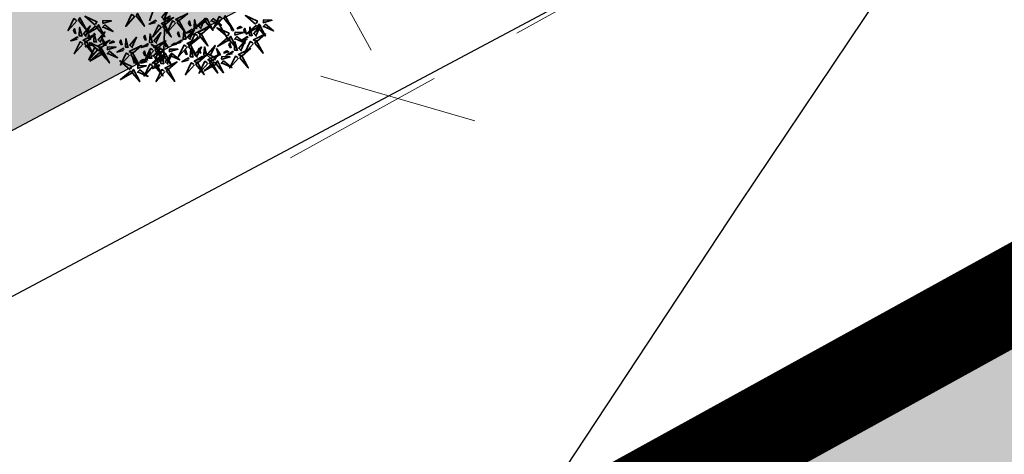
# Model space of a CAD drawing. Extents: x 883 to 364438, y -13 to 4201180.
# Tile 414 of 607: x 364227.35 to 364232.57, y 4200800.92 to 4200803.22. Entities that reach past the tile are written whole.
import ezdxf

# ---------------------------------------------------------------- set-up
doc = ezdxf.new("R2010")
doc.units = 0
doc.header["$LTSCALE"] = 0.5
doc.header["$MEASUREMENT"] = 0
doc.header["$PDMODE"] = 32
doc.header["$PDSIZE"] = 0.3
doc.linetypes.add('G_BUILDING_LINE', pattern=[3, 2, -1])
for name, color, linetype, lineweight in [('(032) Горизонтали утолщенные', 32, 'Continuous', 30), ('.', 7, 'Continuous', 15), ('L-tree', 102, 'Continuous', 35)]:
    doc.layers.add(name, color=color, linetype=linetype, lineweight=lineweight)
doc.layers.add('00', color=7, linetype='Continuous')
doc.styles.add('TimesNewRomanCyr', font='times.ttf', dxfattribs={"width": 0.5, "height": 1})
doc.linetypes.add('ограждение2', pattern='A,0.25,-0.1,[132,ltypeshp.shx,S=0.1,R=0,X=-0.1,Y=0],-0.1,1', length=1.45)
doc.dimstyles.new('GENPLAN1', dxfattribs={"dimscale": 0.5, "dimtxt": 1, "dimasz": 1.2, "dimexe": 1.3, "dimexo": 1.5, "dimgap": 0.5, "dimtad": 1, "dimdec": 1, "dimzin": 0, "dimdsep": 46, "dimtxsty": 'TimesNewRomanCyr', "dimblk1": 'OBLIQUE', "dimblk2": 'OBLIQUE', "dimsah": 1, "dimcen": 1, "dimadec": 0, "dimazin": 0, "dimtfac": 0.75, "dimtdec": 1, "dimtix": 1, "dimtmove": 0, "dimatfit": 3, "dimfxl": 1, "dimtvp": 1.2, "dimtfill": 1, "dimlwd": 0, "dimlwe": 0, "dimarcsym": 0})

# ---------------------------------------------------------------- blocks, each defined once
blk = doc.blocks.new('gergrgrre')
at = {"layer": '(032) Горизонтали утолщенные', "color": 32}
blk.add_polyline3d([(360530.9, 4200794.88, 550), (360531.39, 4200795.68, 550), (360532.01, 4200796.67, 550), (360532.78, 4200797.9, 550), (360533.6, 4200799.21, 550), (360534.54, 4200800.68, 550), (360535.57, 4200802.24, 550), (360536.65, 4200803.85, 550), (360537.77, 4200805.43, 550), (360538.87, 4200806.93, 550), (360539.95, 4200808.28, 550), (360540.97, 4200809.44, 550), (360541.95, 4200810.43, 550), (360542.91, 4200811.3, 550), (360543.85, 4200812.06, 550), (360544.81, 4200812.78, 550), (360545.79, 4200813.47, 550), (360546.81, 4200814.19, 550), (360547.89, 4200814.95, 550), (360549.02, 4200815.76, 550), (360550.18, 4200816.59, 550), (360551.35, 4200817.43, 550)], dxfattribs=at)
blk = doc.blocks.new('_Oblique')
at = {"color": 0, "linetype": 'ByBlock', "lineweight": -2}
blk.add_line((-0.5, -0.5), (0.5, 0.5), dxfattribs=at)
blk = doc.blocks.new('*D485')
at = {"color": 0, "linetype": 'G_BUILDING_LINE', "lineweight": 0, "transparency": 16777216}
for p, q in [((364261.2714, 4200818.9763), (364263.3927, 4200814.9905)), ((364263.0874, 4200815.5643), (364208.0326, 4200786.2629)), ((364206.2167, 4200789.6749), (364208.338, 4200785.6891))]:
    blk.add_line(p, q, dxfattribs=at)
at = {"layer": 'Defpoints', "color": 0, "linetype": 'Continuous', "lineweight": 30, "transparency": 16777216}
for p in [(364260.9191, 4200819.6383), (364205.8643, 4200790.3369), (364208.0326, 4200786.2629)]:
    blk.add_point(p, dxfattribs=at)
at = {"color": 0, "linetype": 'Continuous', "lineweight": 0, "transparency": 16777216, "xscale": 0.6, "yscale": 0.6, "zscale": 0.6}
for p, rotation in [((364263.0874, 4200815.5643), 28.02294709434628), ((364208.0326, 4200786.2629), 208.0229470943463)]:
    blk.add_blockref('_Oblique', p, dxfattribs=dict(at, rotation=rotation))
at = {"color": 0, "linetype": 'Continuous', "lineweight": 30, "transparency": 16777216, "insert": (364235.2029, 4200801.5846), "char_height": 1, "attachment_point": 5, "rotation": 28.0229, "style": 'TimesNewRomanCyr', "bg_fill": 3, "box_fill_scale": 1.25, "bg_fill_color": 256, "bg_fill_true_color": 13158600, "bg_fill_transparency": 0}
blk.add_mtext('62.4', dxfattribs=at)
blk = doc.blocks.new('*D504')
at = {"color": 0, "linetype": 'G_BUILDING_LINE', "lineweight": 0, "transparency": 16777216}
for p, q in [((364230.3823, 4200806.5534), (364227.4409, 4200804.9321)), ((364228.0102, 4200805.2459), (364229.3582, 4200802.8)), ((364230.8642, 4200803.63), (364228.789, 4200802.4862))]:
    blk.add_line(p, q, dxfattribs=at)
at = {"layer": 'Defpoints', "color": 0, "linetype": 'Continuous', "lineweight": 30, "transparency": 16777216}
for p in [(364231.0392, 4200806.9154), (364231.5211, 4200803.9921), (364229.3582, 4200802.8)]:
    blk.add_point(p, dxfattribs=at)
at = {"color": 0, "linetype": 'Continuous', "lineweight": 0, "transparency": 16777216, "xscale": 0.6, "yscale": 0.6, "zscale": 0.6}
for p, rotation in [((364228.0102, 4200805.2459), 118.8618541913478), ((364229.3582, 4200802.8), 298.8618541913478)]:
    blk.add_blockref('_Oblique', p, dxfattribs=dict(at, rotation=rotation))
at = {"color": 0, "linetype": 'Continuous', "lineweight": 30, "transparency": 16777216, "insert": (364229.3499, 4200804.3898), "char_height": 1, "attachment_point": 5, "rotation": 298.8619, "style": 'TimesNewRomanCyr', "bg_fill": 3, "box_fill_scale": 1.25, "bg_fill_color": 256, "bg_fill_true_color": 13158600, "bg_fill_transparency": 0}
blk.add_mtext('2.8', dxfattribs=at)
blk = doc.blocks.new('*D635')
at = {"color": 0, "linetype": 'G_BUILDING_LINE', "lineweight": 0, "transparency": 16777216}
for p, q in [((364248.6968, 4200821.3405), (364248.4012, 4200821.8767)), ((364248.715, 4200821.3075), (364205.2082, 4200797.3282)), ((364205.19, 4200797.3612), (364204.8944, 4200797.8975))]:
    blk.add_line(p, q, dxfattribs=at)
at = {"layer": 'Defpoints', "color": 0, "linetype": 'Continuous', "lineweight": 30, "transparency": 16777216}
for p in [(364249.0588, 4200820.6836), (364205.2082, 4200797.3282), (364205.552, 4200796.7044)]:
    blk.add_point(p, dxfattribs=at)
at = {"color": 0, "linetype": 'Continuous', "lineweight": 0, "transparency": 16777216, "xscale": 0.6, "yscale": 0.6, "zscale": 0.6}
for p, rotation in [((364248.715, 4200821.3075), 28.86185419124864), ((364205.2082, 4200797.3282), 208.8618541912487)]:
    blk.add_blockref('_Oblique', p, dxfattribs=dict(at, rotation=rotation))
at = {"color": 0, "linetype": 'Continuous', "lineweight": 30, "transparency": 16777216, "insert": (364226.5947, 4200809.9835), "char_height": 1, "attachment_point": 5, "rotation": 28.8619, "style": 'TimesNewRomanCyr', "bg_fill": 3, "box_fill_scale": 1.25, "bg_fill_color": 256, "bg_fill_true_color": 13158600, "bg_fill_transparency": 0}
blk.add_mtext('49.7', dxfattribs=at)
blk = doc.blocks.new('shrub3')
at = {"color": 32}
for p, q in [((68.9, 162.4), (98.6, 213.5)), ((130.9, 52), (217.1, 95.1)), ((7.5, -2.5), (134.1, 54)), ((12.9, -2.5), (147.6, 19))]:
    blk.add_line(p, q, dxfattribs=at)
at = {"color": 94}
for points in [[(29.3, 268.8), (20.1, 271.1), (24.7, 296.4), (27, 268.8)], [(36.2, 257.2), (27, 257.2), (45.5, 284.9), (36.2, 259.5)], [(56.3, 266.2), (53.8, 257), (28.6, 262.3), (56.3, 263.9)], [(68, 272.8), (67.8, 263.6), (40.6, 282.7), (65.7, 272.9)], [(74.8, 268), (106.9, 260.3), (74.6, 258.8), (74.8, 265.7)], [(116.8, 258), (116.6, 248.8), (89.4, 267.9), (114.5, 258.1)], [(31.6, 250.3), (24.7, 218), (22.4, 250.3), (29.3, 250.3)], [(72.1, 249.6), (83.3, 237.8), (67.4, 247.4), (69.8, 249.7)], [(105.1, 251.4), (102.6, 242.2), (77.3, 247.4), (105, 249.1)], [(88.7, 222.2), (79.4, 224.5), (84.1, 249.8), (86.4, 222.2)], [(123.6, 253.2), (155.7, 245.5), (123.4, 244), (123.5, 250.9)], [(156.5, 222.2), (147.3, 224.5), (151.9, 249.8), (154.2, 222.2)], [(95.6, 210.7), (86.4, 210.7), (104.8, 238.3), (95.6, 213)], [(120.8, 234.8), (132.1, 223), (116.2, 232.6), (118.5, 234.9)], [(163.4, 210.7), (154.2, 210.7), (172.7, 238.3), (163.4, 213)], [(72.5, 206), (61, 194.5), (70.2, 210.7), (72.5, 208.3)], [(91, 203.7), (84.1, 171.5), (81.8, 203.7), (88.7, 203.7)], [(140.4, 206), (128.8, 194.5), (138.1, 210.7), (140.4, 208.3)], [(163.4, 198.7), (163.2, 189.5), (136, 208.6), (161.1, 198.8)], [(158.8, 203.7), (151.9, 171.5), (149.6, 203.7), (156.5, 203.7)], [(170.2, 193.9), (202.3, 186.2), (170, 184.7), (170.2, 191.6)], [(57.9, 172.7), (90, 165), (57.6, 163.5), (57.8, 170.4)], [(78.1, 150.2), (68.8, 152.5), (73.5, 177.9), (75.8, 150.2)], [(151.7, 192.1), (149.2, 182.9), (124, 188.1), (151.7, 189.8)], [(182.5, 171.2), (182.3, 162), (155.1, 181.1), (180.2, 171.2)], [(167.5, 175.5), (178.7, 163.7), (162.8, 173.3), (165.2, 175.6)], [(85, 138.7), (75.8, 138.7), (94.2, 166.3), (85, 141)], [(116.8, 145.8), (116.6, 136.5), (89.4, 155.7), (114.5, 145.8)], [(152.8, 135.2), (152.6, 126), (125.4, 145.1), (150.5, 135.2)], [(170.8, 164.5), (168.3, 155.4), (143, 160.6), (170.8, 162.2)], [(186.5, 148), (197.8, 136.2), (181.9, 145.8), (184.2, 148)], [(189.3, 166.4), (221.4, 158.7), (189.1, 157.2), (189.3, 164.1)], [(105.1, 139.1), (102.6, 130), (77.3, 135.2), (105, 136.8)], [(141.1, 128.6), (138.6, 119.4), (113.4, 124.6), (141.1, 126.2)], [(120.8, 122.6), (132.1, 110.8), (116.2, 120.4), (118.5, 122.6)], [(123.6, 141), (155.7, 133.3), (123.4, 131.8), (123.5, 138.7)], [(159.6, 130.4), (191.7, 122.7), (159.4, 121.2), (159.6, 128.1)], [(201, 101.5), (191.8, 103.8), (196.4, 129.2), (198.7, 101.5)], [(231.3, 116.1), (231, 106.9), (203.8, 126.1), (229, 116.2)], [(156.9, 112), (168.1, 100.2), (152.2, 109.8), (154.6, 112)], [(219.6, 109.5), (217, 100.3), (191.8, 105.6), (219.5, 107.2)], [(208, 90), (198.7, 90), (217.2, 117.6), (208, 92.3)], [(238.1, 111.3), (270.2, 103.6), (237.8, 102.1), (238, 109)], [(114.7, 82.3), (114.4, 73), (87.2, 92.2), (112.4, 82.3)], [(121.5, 77.5), (153.6, 69.7), (121.2, 68.2), (121.4, 75.2)], [(199.5, 67.4), (199.2, 58.2), (172, 77.4), (197.2, 67.5)], [(184.9, 85.3), (173.3, 73.8), (182.6, 90), (184.9, 87.7)], [(221.7, 77.7), (219.2, 68.6), (193.9, 73.8), (221.6, 75.4)], [(203.3, 83), (196.4, 50.8), (194.1, 83), (201, 83)], [(233.4, 84.4), (233.2, 75.1), (206, 94.3), (231.1, 84.4)], [(235.3, 92.9), (246.5, 81.1), (230.6, 90.7), (233, 93)], [(240.2, 79.6), (272.3, 71.8), (240, 70.3), (240.1, 77.3)], [(273.1, 52.8), (263.9, 55.1), (268.5, 80.5), (270.8, 52.8)], [(128.4, 50.2), (125.9, 41), (100.6, 46.3), (128.4, 47.9)], [(140.1, 56.8), (139.9, 47.6), (112.7, 66.8), (137.8, 56.9)], [(118.7, 59.1), (129.9, 47.2), (114, 56.9), (116.4, 59.1)], [(146.9, 52.1), (179, 44.3), (146.7, 42.8), (146.9, 49.7)], [(187.8, 60.8), (185.2, 51.6), (160, 56.9), (187.7, 58.5)], [(206.3, 62.6), (238.4, 54.9), (206, 53.4), (206.2, 60.3)], [(237.4, 61.2), (248.7, 49.3), (232.8, 59), (235.1, 61.2)], [(280, 41.3), (270.8, 41.3), (289.3, 68.9), (280, 43.6)], [(144.1, 33.6), (155.4, 21.8), (139.5, 31.5), (141.8, 33.7)], [(203.5, 44.2), (214.7, 32.4), (198.8, 42), (201.2, 44.3)], [(237.6, 20.8), (237.4, 11.6), (210.2, 30.8), (235.3, 20.9)], [(257, 36.6), (245.4, 25.1), (254.7, 41.3), (257, 39)], [(275.4, 34.3), (268.5, 2.1), (266.2, 34.3), (273.1, 34.3)], [(225.9, 14.2), (223.4, 5), (198.2, 10.3), (225.9, 11.9)], [(244.4, 16.1), (276.5, 8.3), (244.2, 6.8), (244.4, 13.8)], [(155.4, -17.8), (187.5, -25.6), (155.2, -27.1), (155.3, -20.1)], [(241.7, -2.3), (252.9, -14.2), (237, -4.5), (239.4, -2.3)], [(268.9, -34), (259.6, -31.7), (264.3, -6.4), (266.6, -34)], [(275.8, -45.6), (266.6, -45.6), (285, -17.9), (275.8, -43.2)], [(218, -74.3), (208.8, -71.9), (213.4, -46.6), (215.7, -74.3)], [(263.1, -53.3), (262.8, -62.5), (235.6, -43.3), (260.8, -53.2)], [(252.7, -50.2), (241.2, -61.7), (250.4, -45.6), (252.7, -47.9)], [(224.9, -85.8), (215.7, -85.8), (234.2, -58.1), (224.9, -83.5)], [(251.4, -59.9), (248.8, -69.1), (223.6, -63.8), (251.3, -62.2)], [(271.2, -52.5), (264.3, -84.8), (262, -52.5), (268.9, -52.5)], [(269.9, -58.1), (302, -65.8), (269.6, -67.3), (269.8, -60.4)], [(220.3, -92.7), (213.4, -125), (211.1, -92.7), (218, -92.7)], [(267.3, -91.4), (267.1, -100.6), (239.9, -81.5), (265, -91.3)], [(267.1, -76.5), (278.3, -88.3), (262.4, -78.6), (264.8, -76.4)], [(255.6, -98), (253.1, -107.2), (227.8, -101.9), (255.6, -100.3)], [(271.3, -114.6), (282.6, -126.4), (266.7, -116.8), (269, -114.5)], [(274.1, -96.2), (306.2, -103.9), (273.9, -105.4), (274.1, -98.5)], [(231.7, -136.4), (263.8, -144.1), (231.5, -145.6), (231.7, -138.7)]]:
    blk.add_lwpolyline(points, dxfattribs=at)
at = {"color": 20}
for points in [[(72.6, 270.4), (84.9, 300.1), (65.7, 270.6), (72.6, 270.4)], [(20.1, 264.2), (3.9, 280.3), (13.2, 261.8), (17.8, 264.2)], [(121.3, 255.6), (133.6, 285.3), (114.4, 255.7), (121.3, 255.6)], [(33.9, 252.6), (63.9, 241.1), (33.9, 259.5), (33.9, 252.6)], [(60.7, 256.8), (44.2, 241.1), (62.8, 249.9), (60.7, 254.5)], [(62.6, 240.6), (53.2, 231.6), (57.8, 231.5), (62.6, 238.3)], [(109.5, 242), (92.9, 226.3), (111.6, 235), (109.4, 239.7)], [(63.3, 215.3), (54.1, 224.5), (54.1, 219.9), (61, 215.3)], [(79.4, 217.6), (63.3, 233.7), (72.5, 215.3), (77.1, 217.6)], [(111.4, 225.8), (101.9, 216.8), (106.5, 216.7), (111.3, 223.5)], [(131.1, 215.3), (121.9, 224.5), (121.9, 219.9), (128.8, 215.3)], [(147.3, 217.6), (131.1, 233.7), (140.4, 215.3), (145, 217.6)], [(168, 196.3), (180.3, 226), (161.1, 196.5), (168, 196.3)], [(55.6, 175.1), (67.9, 204.8), (48.7, 175.3), (55.6, 175.1)], [(93.3, 206), (123.3, 194.5), (93.3, 213), (93.3, 206)], [(161.1, 206), (191.1, 194.5), (161.1, 213), (161.1, 206)], [(187.1, 168.8), (199.3, 198.5), (180.1, 168.9), (187.1, 168.8)], [(121.3, 143.4), (133.6, 173.1), (114.4, 143.5), (121.3, 143.4)], [(156.1, 182.7), (139.6, 167), (158.2, 175.7), (156.1, 180.4)], [(158, 166.5), (148.6, 157.5), (153.2, 157.4), (158, 164.2)], [(157.4, 132.8), (169.7, 162.5), (150.5, 132.9), (157.4, 132.8)], [(175.2, 155.2), (158.7, 139.4), (177.3, 148.2), (175.1, 152.9)], [(82.7, 134), (112.7, 122.5), (82.7, 141), (82.7, 134)], [(109.5, 129.8), (92.9, 114), (111.6, 122.8), (109.4, 127.5)], [(177.1, 139), (167.6, 130), (172.3, 129.9), (177, 136.7)], [(235.8, 113.7), (248.1, 143.4), (228.9, 113.9), (235.8, 113.7)], [(111.4, 113.6), (101.9, 104.6), (106.5, 104.5), (111.3, 111.3)], [(119.2, 79.8), (131.5, 109.5), (112.3, 80), (119.2, 79.8)], [(145.5, 119.2), (129, 103.5), (147.6, 112.2), (145.5, 116.9)], [(147.4, 103), (138, 94), (142.6, 93.9), (147.4, 100.7)], [(175.6, 94.6), (166.4, 103.8), (166.4, 99.2), (173.3, 94.6)], [(191.8, 96.9), (175.6, 113), (184.9, 94.6), (189.5, 96.9)], [(224, 100.1), (207.4, 84.4), (226.1, 93.2), (223.9, 97.8)], [(237.9, 81.9), (250.2, 111.7), (231, 82.1), (237.9, 81.9)], [(144.7, 54.4), (156.9, 84.1), (137.7, 54.6), (144.7, 54.4)], [(204, 65), (216.3, 94.7), (197.1, 65.2), (204, 65)], [(205.7, 85.3), (235.7, 73.8), (205.7, 92.3), (205.7, 85.3)], [(225.9, 83.9), (216.4, 74.9), (221, 74.8), (225.8, 81.6)], [(192.2, 51.4), (175.6, 35.7), (194.3, 44.5), (192.1, 49.1)], [(226.1, 68.4), (209.5, 52.6), (228.2, 61.4), (226, 66.1)], [(228, 52.2), (218.5, 43.2), (223.1, 43.1), (227.9, 49.9)], [(242.2, 18.4), (254.5, 48.1), (235.3, 18.6), (242.2, 18.4)], [(247.7, 45.9), (238.5, 55.1), (238.5, 50.5), (245.4, 45.9)], [(263.9, 48.2), (247.7, 64.3), (257, 45.9), (261.6, 48.2)], [(194.1, 35.2), (184.6, 26.2), (189.2, 26.1), (194, 32.9)], [(277.7, 36.6), (307.7, 25.1), (277.7, 43.6), (277.7, 36.6)], [(153.1, -15.5), (165.4, 14.3), (146.2, -15.3), (153.1, -15.5)], [(230.3, 4.9), (213.8, -10.9), (232.4, -2.1), (230.3, 2.6)], [(232.2, -11.3), (222.8, -20.3), (227.4, -20.5), (232.2, -13.7)], [(259.6, -38.6), (243.5, -22.5), (252.7, -40.9), (257.3, -38.6)], [(243.5, -40.9), (234.3, -31.7), (234.3, -36.3), (241.2, -40.9)], [(267.6, -55.7), (279.9, -26), (260.7, -55.5), (267.6, -55.7)], [(273.5, -50.2), (303.5, -61.7), (273.5, -43.2), (273.5, -50.2)], [(208.8, -78.9), (192.6, -62.7), (201.8, -81.2), (206.5, -78.9)], [(255.8, -69.2), (239.2, -85), (257.9, -76.2), (255.7, -71.6)], [(271.9, -93.8), (284.1, -64.1), (264.9, -93.6), (271.9, -93.8)], [(222.6, -90.4), (252.6, -101.9), (222.6, -83.5), (222.6, -90.4)], [(257.7, -85.5), (248.2, -94.5), (252.8, -94.6), (257.6, -87.8)], [(229.5, -134), (241.7, -104.3), (222.5, -133.9), (229.5, -134)], [(260, -107.4), (243.5, -123.1), (262.1, -114.3), (259.9, -109.7)], [(261.9, -123.6), (252.4, -132.6), (257.1, -132.7), (261.8, -125.9)]]:
    blk.add_lwpolyline(points, dxfattribs=at)
blk = doc.blocks.new('*U659')
at = {"layer": 'L-tree', "linetype": 'Continuous', "xscale": 0.002173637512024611, "yscale": 0.002173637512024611, "zscale": 0.002173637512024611, "rotation": 33.3896955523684}
blk.add_blockref('shrub3', (1.0839, 1.0491), dxfattribs=at)
blk = doc.blocks.new('*U660')
at = {"color": 0, "linetype": 'ByBlock', "lineweight": -2, "transparency": 16777216, "rotation": 208.0317046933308}
blk.add_blockref('*U659', (364228.6231, 4200804.9493), dxfattribs=at)

msp = doc.modelspace()

# ---------------------------------------------------------------- hatches: boundary and pattern name
at = {"layer": '.', "ltscale": 0.149071}
h = msp.add_hatch(color=256, dxfattribs=at)
h.dxf.hatch_style = 1
h.set_gradient(color1=(51, 204, 0), color2=(51, 204, 0), tint=1)
edge = h.paths.add_edge_path(flags=17)
edge.add_line((364181.3339, 4200853.0746), (364207.9524, 4200804.7792))
edge.add_arc((364210.5798, 4200806.2273), 3, 208.8619, 298.0817)
edge.add_line((364211.992, 4200803.5805), (364213.022, 4200804.13))
edge.add_line((364213.022, 4200804.13), (364240.8316, 4200818.9529))
edge.add_arc((364239.4205, 4200821.6003), 3, 298.0581, 388.8487)
edge.add_line((364242.0482, 4200823.0478), (364232.1525, 4200841.0118))
edge.add_line((364232.1525, 4200841.0118), (364225.4282, 4200837.2946))
edge.add_line((364225.4282, 4200837.2946), (364231.7058, 4200825.9068))
edge.add_line((364231.7058, 4200825.9068), (364212.1085, 4200815.1317))
edge.add_line((364212.1085, 4200815.1317), (364194.3446, 4200847.3598))
edge.add_line((364194.3446, 4200847.3598), (364213.8307, 4200858.0728))
edge.add_line((364213.8307, 4200858.0728), (364220.1039, 4200846.6911))
edge.add_line((364220.1039, 4200846.6911), (364226.9415, 4200850.4715))
edge.add_line((364226.9415, 4200850.4715), (364215.2176, 4200871.7496))
edge.add_arc((364212.5901, 4200870.3018), 3, 28.854, 118.8619)
edge.add_line((364211.142, 4200872.9292), (364182.5131, 4200857.1501))
edge.add_arc((364183.9612, 4200854.5227), 3, 118.8619, 208.8619)
h.paths.add_polyline_path([(364223.8156, 4200885.5285), (364215.7766, 4200881.1002), (364222.9705, 4200868.0932), (364225.9319, 4200869.7796), (364225.0156, 4200871.444), (364228.022, 4200873.0454), (364231.3016, 4200867.0885), (364228.2962, 4200865.4877), (364227.3798, 4200867.1522), (364224.4053, 4200865.4383), (364239.0616, 4200838.8322), (364247.1109, 4200843.2627)], flags=17)
h.paths.add_polyline_path([(364253.5046, 4200831.5331), (364248.4838, 4200828.8391), (364246.4629, 4200832.5113), (364243.456, 4200830.8548), (364250.8369, 4200817.4561), (364206.9833, 4200794.1075), (364171.7349, 4200858.0605), (364215.2534, 4200882.0462), (364215.2925, 4200881.9752), (364218.6955, 4200883.8498), (364217.7145, 4200885.6293), (364169.042, 4200858.8029), (364206.184, 4200791.4143), (364259.8936, 4200819.9284)])
at = {"layer": '.', "linetype": 'Continuous', "lineweight": 30, "true_color": 0x991b1e}
h = msp.add_hatch(dxfattribs=at)
h.set_pattern_fill('ANSI31', color=244, scale=3, angle=20)
h.set_pattern_definition([(65, (937.88402, 0), (-0.33986542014, 0.158481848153), [])])
edge = h.paths.add_edge_path()
edge.add_line((364171.7349, 4200858.0605), (364215.2534, 4200882.0462))
edge.add_line((364215.2534, 4200882.0462), (364215.2925, 4200881.9752))
edge.add_line((364215.2925, 4200881.9752), (364218.6949, 4200883.851))
edge.add_line((364218.6949, 4200883.851), (364219.178, 4200882.9739))
edge.add_line((364219.178, 4200882.9739), (364215.7798, 4200881.0944))
edge.add_line((364215.7798, 4200881.0944), (364222.9705, 4200868.0932))
edge.add_line((364222.9705, 4200868.0932), (364225.9319, 4200869.7796))
edge.add_line((364225.9319, 4200869.7796), (364227.3798, 4200867.1522))
edge.add_line((364227.3798, 4200867.1522), (364224.4053, 4200865.4383))
edge.add_line((364224.4053, 4200865.4383), (364239.0526, 4200838.8272))
edge.add_line((364239.0526, 4200838.8272), (364250.8042, 4200845.2145))
edge.add_line((364250.8042, 4200845.2145), (364242.0138, 4200861.1661))
edge.add_line((364242.0138, 4200861.1661), (364246.8533, 4200863.833))
edge.add_line((364246.8533, 4200863.833), (364259.9958, 4200839.9839))
edge.add_arc((364257.3683, 4200838.536), 3, 28.8577, 118.8577)
edge.add_line((364255.9204, 4200841.1634), (364244.7108, 4200834.9862))
edge.add_line((364244.7108, 4200834.9862), (364246.1646, 4200832.3469))
edge.add_line((364246.1646, 4200832.3469), (364243.456, 4200830.8548))
edge.add_line((364243.456, 4200830.8548), (364250.8369, 4200817.4561))
edge.add_line((364250.8369, 4200817.4561), (364218.2243, 4200800.0925))
edge.add_line((364218.2243, 4200800.0925), (364215.3974, 4200805.3961))
edge.add_line((364215.3974, 4200805.3961), (364240.8316, 4200818.9529))
edge.add_arc((364239.4205, 4200821.6003), 3, 298.0581, 388.8487)
edge.add_line((364242.0482, 4200823.0478), (364232.1525, 4200841.0118))
edge.add_line((364232.1525, 4200841.0118), (364225.4282, 4200837.2946))
edge.add_line((364225.4282, 4200837.2946), (364220.1039, 4200846.6911))
edge.add_line((364220.1039, 4200846.6911), (364226.9415, 4200850.4715))
edge.add_line((364226.9415, 4200850.4715), (364215.2176, 4200871.7496))
edge.add_arc((364212.5901, 4200870.3018), 3, 28.854, 118.8619)
edge.add_line((364211.142, 4200872.9292), (364182.5131, 4200857.1501))
edge.add_arc((364183.9612, 4200854.5227), 3, 118.8619, 208.8619)
edge.add_line((364181.3339, 4200853.0746), (364186.3763, 4200843.926))
edge.add_line((364186.3763, 4200843.926), (364181.1215, 4200841.0298))
edge.add_line((364181.1215, 4200841.0298), (364171.7349, 4200858.0605))
edge = h.paths.add_edge_path()
edge.add_line((364181.1215, 4200841.0298), (364186.3763, 4200843.926))
edge.add_line((364186.3763, 4200843.926), (364207.9524, 4200804.7792))
edge.add_arc((364210.5798, 4200806.2273), 3, 208.8619, 298.0817)
edge.add_line((364211.992, 4200803.5805), (364215.3974, 4200805.3961))
edge.add_line((364215.3974, 4200805.3961), (364218.2243, 4200800.0925))
edge.add_line((364218.2243, 4200800.0925), (364206.9833, 4200794.1075))
edge.add_line((364206.9833, 4200794.1075), (364181.1215, 4200841.0298))
at = {"layer": '.', "linetype": 'Continuous', "transparency": 33554544}
h = msp.add_hatch(color=5, dxfattribs=at)
h.dxf.hatch_style = 1
h.set_gradient(color1=(255, 190, 168), color2=(255, 182, 158), one_color=1, tint=0.81)
h.paths.add_polyline_path([(364245.2437, 4200671.9903), (364319.6885, 4200713.0145), (364261.8939, 4200817.8918), (364187.4492, 4200776.8677)])

# ---------------------------------------------------------------- linework, layer by layer
at = {"color": 18, "linetype": 'Continuous', "lineweight": 30, "true_color": 0x000000}
msp.add_lwpolyline([(364253.5046, 4200831.5331), (364248.4838, 4200828.8391), (364246.4629, 4200832.5113), (364243.456, 4200830.8548), (364250.8369, 4200817.4561), (364206.9833, 4200794.1075), (364171.7349, 4200858.0605), (364215.2534, 4200882.0462), (364215.2925, 4200881.9752), (364218.6955, 4200883.8498), (364217.7145, 4200885.6293), (364169.042, 4200858.8029), (364206.184, 4200791.4143), (364259.8936, 4200819.9284)], close=True, dxfattribs=at)
at = {"color": 6, "ltscale": 0.149071, "const_width": 0.5}
msp.add_lwpolyline([(364261.8939, 4200817.8918), (364187.4492, 4200776.8677), (364245.2437, 4200671.9903), (364319.6885, 4200713.0145)], close=True, dxfattribs=at)
at = {"color": 5, "linetype": 'Continuous', "lineweight": 30}
msp.add_lwpolyline([(364319.6885, 4200713.0145), (364245.2437, 4200671.9903), (364187.4492, 4200776.8677), (364261.8939, 4200817.8918)], close=True, dxfattribs=at)
at = {"layer": '00', "linetype": 'ограждение2', "lineweight": 30, "ltscale": 10}
msp.add_lwpolyline([(364245.7885, 4200842.4344), (364247.7569, 4200843.5359), (364222.5837, 4200889.2264), (364167.9552, 4200859.1173), (364205.8643, 4200790.3369), (364260.9191, 4200819.6383), (364252.9746, 4200834.0602), (364251.0025, 4200832.9738)], dxfattribs=at)

# ---------------------------------------------------------------- block references
at = {"linetype": 'Continuous'}
msp.add_blockref('gergrgrre', (3695.599, 0), dxfattribs=at)

# ---------------------------------------------------------------- next in the draw order: dimensions: what is measured, and where the dimension line sits
at = {"color": 5, "linetype": 'Continuous', "lineweight": 30}
dim = msp.add_aligned_dim(p1=(364260.9191, 4200819.6383), p2=(364205.8643, 4200790.3369), distance=4.6151, dimstyle='GENPLAN1', dxfattribs=at)
dim.commit()
dim.dimension.update_dxf_attribs({"geometry": '*D485', "text_midpoint": (364235.2029, 4200801.5846)})

# ---------------------------------------------------------------- next in the draw order: dimensions: what is measured, and where the dimension line sits
dim = msp.add_linear_dim(base=(364229.3582, 4200802.8), p1=(364231.0392, 4200806.9154), p2=(364231.5211, 4200803.9921), angle=118.8619, dimstyle='GENPLAN1', override={"dimtmove": 1}, dxfattribs=at)
dim.commit()
dim.dimension.update_dxf_attribs({"geometry": '*D504', "text_midpoint": (364229.3499, 4200804.3898)})

# ---------------------------------------------------------------- next in the draw order: dimensions: what is measured, and where the dimension line sits
dim = msp.add_aligned_dim(p1=(364249.0588, 4200820.6836), p2=(364205.552, 4200796.7044), distance=-0.7123, dimstyle='GENPLAN1', dxfattribs=at)
dim.commit()
dim.dimension.update_dxf_attribs({"geometry": '*D635', "text_midpoint": (364226.5947, 4200809.9835)})

# ---------------------------------------------------------------- next in the draw order: block references
msp.add_blockref('*U660', (0, 0), dxfattribs=at)

doc.saveas('drawing.dxf')
